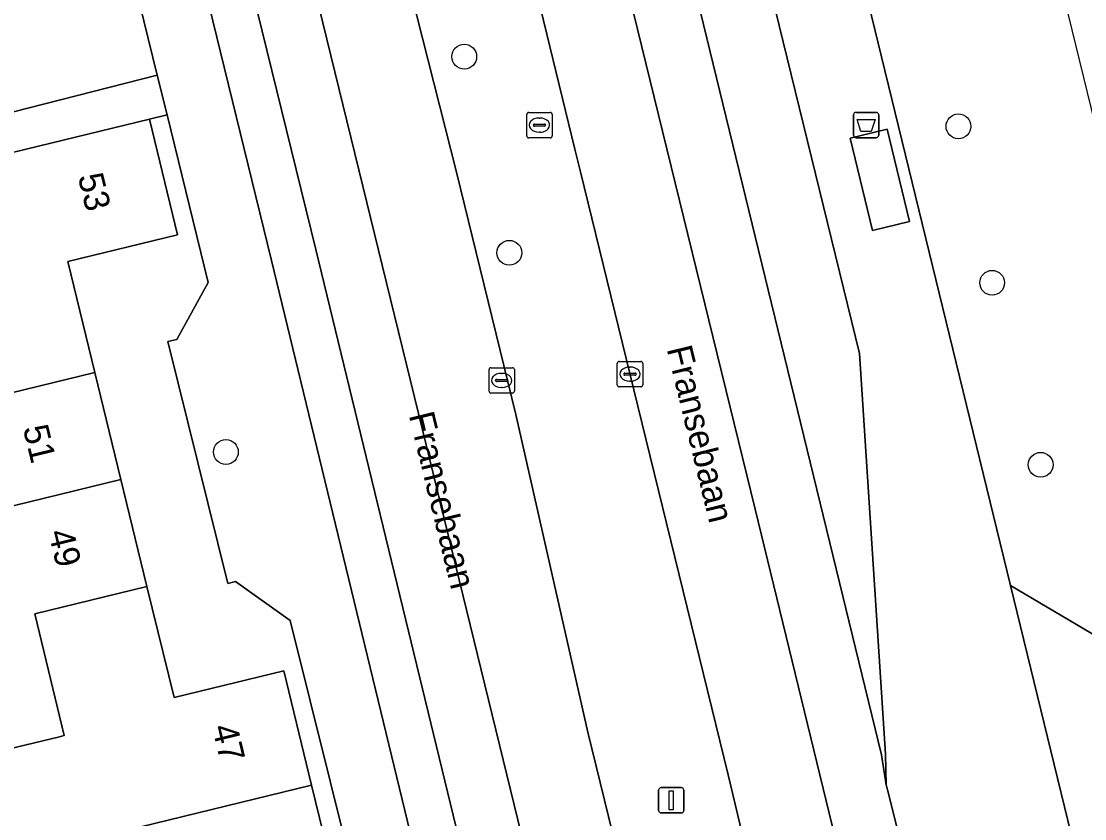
# Model space of a CAD drawing. Extents: x 158455 to 159797, y 387218 to 388672.
# Drawn here: x 159339.99 to 159381.93, y 387937.57 to 387969.03 of the extents above; entities that cross this region are included whole.
import ezdxf

# ---------------------------------------------------------------- set-up
doc = ezdxf.new("R2010")
doc.units = 0
for name, color, linetype in [('IMGEO_Afvalbak', 7, 'Continuous'), ('IMGEO_Berm_groen', 7, 'Continuous'), ('IMGEO_Boom', 7, 'Continuous'), ('IMGEO_Erf', 7, 'Continuous'), ('IMGEO_Groenvoorziening', 7, 'Continuous'), ('IMGEO_Kolk', 7, 'Continuous'), ('IMGEO_Lichtmast', 7, 'Continuous'), ('IMGEO_Openbare_ruimte_label', 7, 'Continuous'), ('IMGEO_Pand', 7, 'Continuous'), ('IMGEO_Pand_nummerreeks', 7, 'Continuous'), ('IMGEO_Pand_vergunning_verleend', 7, 'Continuous'), ('IMGEO_Parkeervlak_open', 7, 'Continuous'), ('IMGEO_Rijbaan_lokaal_gesloten', 7, 'Continuous'), ('IMGEO_Rioolput', 7, 'Continuous'), ('IMGEO_Voetpad_gesloten', 7, 'Continuous'), ('IMGEO_Voetpad_open', 7, 'Continuous')]:
    doc.layers.add(name, color=color, linetype=linetype)

msp = doc.modelspace()

# ---------------------------------------------------------------- linework, layer by layer
at = {"layer": 'IMGEO_Afvalbak'}
for p, q in [((159372.818, 387964.534), (159372.818, 387965.334)), ((159372.818, 387965.334), (159372.818, 387964.534)), ((159372.918, 387965.434), (159373.708, 387965.434)), ((159373.708, 387965.434), (159372.918, 387965.434)), ((159373.808, 387965.334), (159373.808, 387964.534)), ((159373.808, 387964.534), (159373.808, 387965.334)), ((159373.708, 387964.434), (159372.918, 387964.434)), ((159372.918, 387964.434), (159373.708, 387964.434))]:
    msp.add_line(p, q, dxfattribs=at)
msp.add_lwpolyline([(159372.961, 387965.148), (159373.665, 387965.148), (159373.516, 387964.678), (159373.11, 387964.678), (159372.961, 387965.148)], dxfattribs=at)
for centre, start, end in [((159372.918, 387965.334), 90, 180), ((159372.918, 387965.334), 90, 180), ((159373.708, 387965.334), 0, 90), ((159373.708, 387965.334), 360, 90), ((159372.918, 387964.534), 180, 270), ((159372.918, 387964.534), 180, 270), ((159373.708, 387964.534), 270, 0), ((159373.708, 387964.534), 270, 0)]:
    msp.add_arc(centre, 0.1, start, end, dxfattribs=at)
at = {"layer": 'IMGEO_Berm_groen'}
for points in [[(159356.208, 387986.899), (159351.502, 387985.752), (159355.373, 387970.136), (159357.165, 387963.076), (159359.493, 387953.521), (159362.344, 387940.982), (159368.055, 387917.654)], [(159374.487, 387911.544), (159367.878, 387939.305), (159364.152, 387954.494), (159362.046, 387963.082), (159361.828, 387963.977), (159360.1, 387971.07), (159356.208, 387986.899)]]:
    msp.add_lwpolyline(points, dxfattribs=at)
at = {"layer": 'IMGEO_Boom'}
for centre in [(159357.465, 387967.631), (159376.955, 387964.881), (159359.245, 387959.896), (159378.284, 387958.712), (159348.065, 387952.038), (159380.197, 387951.533)]:
    msp.add_circle(centre, 0.489, dxfattribs=at)
at = {"layer": 'IMGEO_Erf'}
for points in [[(159428.999, 387999.584), (159428.899, 388000), (159427.598, 388005.41), (159424.429, 388004.676), (159425.57, 388000), (159425.72, 387999.387), (159401.26, 387993.403), (159395.063, 387991.886), (159393.786, 387997.106), (159393.25, 387999.675), (159367.637, 387993.397), (159379.01, 387946.775), (159402.496, 387932.887), (159463.241, 387947.593), (159472.802, 387979.182), (159455.298, 387984.465), (159438.688, 387989.478)], [(159347.369, 387958.717), (159345.743, 387965.334), (159345.046, 387965.164), (159346.157, 387960.606), (159341.828, 387959.55), (159342.894, 387955.179), (159343.923, 387950.955), (159344.953, 387946.731), (159346.019, 387942.358), (159350.345, 387943.412), (159351.446, 387938.895), (159352.547, 387934.382)], [(159358.437, 387913.132), (159356.986, 387919.079), (159354.849, 387920.601), (159354.549, 387920.541), (159352.145, 387930.346), (159352.465, 387930.376), (159353.767, 387932.662), (159350.597, 387945.394), (159348.44, 387946.926), (159348.141, 387946.846), (159345.776, 387956.401), (159346.126, 387956.481), (159347.369, 387958.717)]]:
    msp.add_lwpolyline(points, dxfattribs=at)
at = {"layer": 'IMGEO_Groenvoorziening'}
for points in [[(159472.802, 387979.182), (159463.241, 387947.593), (159402.496, 387932.887), (159379.01, 387946.775)], [(159379.01, 387946.775), (159381.667, 387935.881)]]:
    msp.add_lwpolyline(points, dxfattribs=at)
at = {"layer": 'IMGEO_Kolk'}
for p, q in [((159363.5, 387954.682), (159363.5, 387955.534)), ((159363.575, 387955.608), (159364.427, 387955.608)), ((159364.501, 387955.534), (159364.501, 387954.682)), ((159358.444, 387954.434), (159358.444, 387955.286)), ((159358.519, 387955.36), (159359.371, 387955.36)), ((159358.932, 387955.14), (159358.957, 387955.14)), ((159359.445, 387955.286), (159359.445, 387954.434)), ((159363.759, 387955.102), (159363.759, 387955.114)), ((159364.197, 387955.065), (159363.799, 387955.065)), ((159363.802, 387955.151), (159364.2, 387955.151)), ((159363.988, 387955.388), (159364.013, 387955.388)), ((159364.243, 387955.114), (159364.243, 387955.102)), ((159358.703, 387954.854), (159358.703, 387954.866)), ((159359.141, 387954.817), (159358.743, 387954.817)), ((159358.746, 387954.903), (159359.144, 387954.903)), ((159359.187, 387954.866), (159359.187, 387954.854)), ((159364.011, 387954.828), (159363.986, 387954.828)), ((159359.371, 387954.36), (159358.519, 387954.36)), ((159358.955, 387954.58), (159358.93, 387954.58)), ((159364.427, 387954.608), (159363.575, 387954.608))]:
    msp.add_line(p, q, dxfattribs=at)
for points in [[(159363.5, 387954.682), (159363.5, 387955.534)], [(159363.575, 387955.608), (159364.427, 387955.608)], [(159364.501, 387955.534), (159364.501, 387954.682)], [(159358.444, 387954.434), (159358.444, 387955.286)], [(159358.519, 387955.36), (159359.371, 387955.36)], [(159359.445, 387955.286), (159359.445, 387954.434)], [(159359.371, 387954.36), (159358.519, 387954.36)], [(159364.427, 387954.608), (159363.575, 387954.608)]]:
    msp.add_lwpolyline(points, dxfattribs=at)
for centre, radius, start, end in [((159363.577, 387955.532), 0.0765, 91.552, 178.448), ((159363.577, 387955.532), 0.0765, 91.552, 178.448), ((159364.425, 387955.532), 0.0765, 1.552, 88.448), ((159364.425, 387955.532), 0.0765, 1.552, 88.448), ((159358.521, 387955.284), 0.0765, 91.552, 178.448), ((159358.521, 387955.284), 0.0765, 91.552, 178.448), ((159359.369, 387955.284), 0.0765, 1.552, 88.448), ((159359.369, 387955.284), 0.0765, 1.552, 88.448), ((159363.799, 387955.111), 0.0403, 85.8775, 175.7526), ((159363.796, 387955.101), 0.0366, 178.938, 274.7102), ((159364.2, 387955.108), 0.043, 264.8664, 352.4533), ((159364.204, 387955.113), 0.0386, 1.7309, 96.639), ((159358.743, 387954.863), 0.0403, 85.8775, 175.7526), ((159358.74, 387954.853), 0.0366, 178.938, 274.7102), ((159359.144, 387954.86), 0.043, 264.8664, 352.4533), ((159359.148, 387954.865), 0.0386, 1.7309, 96.639), ((159363.577, 387954.684), 0.0765, 181.552, 268.448), ((159363.577, 387954.684), 0.0765, 181.552, 268.448), ((159364.425, 387954.684), 0.0765, 271.552, 358.448), ((159364.425, 387954.684), 0.0765, 271.552, 358.448), ((159358.521, 387954.436), 0.0765, 181.552, 268.448), ((159358.521, 387954.436), 0.0765, 181.552, 268.448), ((159359.369, 387954.436), 0.0765, 271.552, 358.448), ((159359.369, 387954.436), 0.0765, 271.552, 358.448)]:
    msp.add_arc(centre, radius, start, end, dxfattribs=at)
for centre, major_axis, ratio, start_param, end_param in [((159358.931, 387954.86), (-0.387, 0.002), 0.722429, 4.712389, 7.853982), ((159358.956, 387954.86), (-0.39, 0.002), 0.717154, 1.570796, 4.712389), ((159363.987, 387955.108), (-0.387, 0.002), 0.722429, 4.712389, 7.853982), ((159364.012, 387955.108), (-0.39, 0.002), 0.717154, 1.570796, 4.712389)]:
    msp.add_ellipse(centre, major_axis=major_axis, ratio=ratio, start_param=start_param, end_param=end_param, dxfattribs=at)
at = {"layer": 'IMGEO_Lichtmast'}
for p, q in [((159365.131, 387937.9), (159365.131, 387938.7)), ((159365.131, 387938.7), (159365.131, 387937.9)), ((159365.231, 387938.8), (159366.021, 387938.8)), ((159366.021, 387938.8), (159365.231, 387938.8)), ((159366.121, 387938.7), (159366.121, 387937.9)), ((159366.121, 387937.9), (159366.121, 387938.7)), ((159366.021, 387937.8), (159365.231, 387937.8)), ((159365.231, 387937.8), (159366.021, 387937.8))]:
    msp.add_line(p, q, dxfattribs=at)
msp.add_lwpolyline([(159365.551, 387938.675), (159365.701, 387938.675), (159365.701, 387937.925), (159365.551, 387937.925), (159365.551, 387938.675)], dxfattribs=at)
for centre, start, end in [((159365.231, 387938.7), 90, 180), ((159365.231, 387938.7), 90, 180), ((159366.021, 387938.7), 0, 90), ((159366.021, 387938.7), 360, 90), ((159365.231, 387937.9), 180, 270), ((159365.231, 387937.9), 180, 270), ((159366.021, 387937.9), 270, 0), ((159366.021, 387937.9), 270, 0)]:
    msp.add_arc(centre, 0.1, start, end, dxfattribs=at)
at = {"layer": 'IMGEO_Pand'}
for points in [[(159336.452, 387969.936), (159337.722, 387964.951), (159345.359, 387966.895), (159344.131, 387971.891)], [(159342.894, 387955.179), (159341.828, 387959.55), (159346.157, 387960.606), (159345.046, 387965.164), (159340.189, 387963.98), (159336.083, 387962.979), (159332.391, 387962.079), (159333.469, 387957.657), (159337.346, 387958.688), (159338.464, 387954.099)], [(159334.881, 387948.75), (159343.923, 387950.955), (159342.894, 387955.179), (159338.464, 387954.099), (159337.346, 387958.688), (159333.469, 387957.657), (159332.756, 387957.467)], [(159340.524, 387945.651), (159344.953, 387946.731), (159343.923, 387950.955), (159334.881, 387948.75), (159337.077, 387939.741), (159337.983, 387939.959), (159341.456, 387940.795), (159341.693, 387940.853)], [(159350.345, 387943.412), (159346.019, 387942.358), (159344.953, 387946.731), (159340.524, 387945.651), (159341.693, 387940.853), (159341.456, 387940.795), (159337.983, 387939.959), (159338.971, 387935.855), (159342.454, 387936.704), (159351.446, 387938.895)], [(159343.499, 387932.417), (159343.639, 387932.451), (159344.768, 387927.822), (159349.292, 387928.925), (159348.219, 387933.327), (159352.547, 387934.382), (159351.446, 387938.895), (159342.454, 387936.704)]]:
    msp.add_lwpolyline(points, close=True, dxfattribs=at)
at = {"layer": 'IMGEO_Pand_vergunning_verleend'}
msp.add_lwpolyline([(159378.692, 387979.931), (159384.522, 387981.356), (159384.221, 387982.588), (159394.652, 387985.138), (159395.089, 387983.353), (159396.026, 387983.582), (159400.352, 387965.883), (159412.597, 387968.876), (159411.788, 387972.183), (159442.336, 387979.65), (159443.664, 387974.219), (159453.303, 387976.575), (159456.744, 387962.497), (159453.593, 387961.727), (159455.579, 387953.602), (159406.123, 387941.513), (159403.843, 387950.841), (159390.111, 387947.484), (159386.255, 387963.261), (159382.964, 387962.456)], close=True, dxfattribs=at)
at = {"layer": 'IMGEO_Parkeervlak_open'}
for points in [[(159351.618, 387960.019), (159346.207, 387982.018)], [(159345.149, 387978.848), (159345.234, 387978.51), (159349.862, 387959.591), (159359.122, 387921.411)], [(159361.781, 387918.113), (159351.618, 387960.019)]]:
    msp.add_lwpolyline(points, dxfattribs=at)
msp.add_lwpolyline([(159332.391, 387962.079), (159336.083, 387962.979), (159340.189, 387963.98), (159345.046, 387965.164), (159345.743, 387965.334), (159345.359, 387966.895), (159337.722, 387964.951), (159335.178, 387964.304), (159327.638, 387962.38), (159325.137, 387961.765), (159319.768, 387960.446), (159317.559, 387959.903), (159317.774, 387959.029), (159318.94, 387959.316), (159319.986, 387959.572), (159320.148, 387958.95), (159324.811, 387960.098)], close=True, dxfattribs=at)
at = {"layer": 'IMGEO_Rijbaan_lokaal_gesloten'}
for points in [[(159368.055, 387917.654), (159362.344, 387940.982), (159359.493, 387953.521), (159357.165, 387963.076), (159355.373, 387970.136), (159351.502, 387985.752), (159351.146, 387987.177), (159350.787, 387988.69), (159348.44, 387998.025), (159347.955, 388000), (159345.792, 388008.805), (159343.724, 388017.209), (159342.366, 388022.729), (159336.877, 388045.035), (159326.76, 388086.491), (159323.241, 388101.11), (159322.963, 388102.264), (159321.53, 388108.217)], [(159327.509, 388104.42), (159328.039, 388102.276), (159334.313, 388076.91), (159334.418, 388076.48), (159342.344, 388044.018), (159347.23, 388023.977), (159348.562, 388018.511), (159350.655, 388009.927), (159353.055, 388000), (159353.254, 387999.173), (159355.526, 387989.843), (159356.208, 387986.899), (159360.1, 387971.07), (159361.828, 387963.977), (159362.046, 387963.082), (159364.152, 387954.494), (159367.878, 387939.305), (159374.487, 387911.544)], [(159326.578, 388072.512), (159341.796, 388010.372), (159339.46, 388009.847), (159341.851, 388000), (159343.286, 387994.065), (159345.612, 387994.616), (159348.668, 387982.132), (159351.567, 387970.272), (159355.817, 387952.917), (159363.608, 387921.02), (159365.326, 387913.868), (159365.801, 387911.236), (159365.991, 387909.757), (159366.155, 387907.319), (159366.055, 387905.603), (159365.834, 387903.739), (159365.671, 387902.656), (159365.206, 387900.599), (159364.58, 387898.514), (159364.294, 387897.677), (159363.186, 387895.344), (159362.464, 387894.175), (159364.535, 387890.821)], [(159380.292, 387913.432), (159379.459, 387917.109), (159377.273, 387926.093), (159376.693, 387928.477), (159374.195, 387938.571), (159374.107, 387938.907), (159373.916, 387940.091), (159363.078, 387984.613), (159362.733, 387986.064), (159360.406, 387995.247), (159359.246, 388000), (159358.111, 388004.648)], [(159375.144, 387924.284), (159368.932, 387949.781), (159359.814, 387987.023), (159357.645, 387995.976), (159355.666, 388004.082)], [(159355.666, 388004.082), (159357.645, 387995.976), (159359.814, 387987.023), (159368.932, 387949.781), (159375.144, 387924.284)], [(159363.608, 387921.02), (159355.817, 387952.917), (159351.567, 387970.272), (159348.668, 387982.132), (159345.612, 387994.616), (159343.286, 387994.065), (159343.361, 387993.755), (159343.388, 387993.611), (159344.947, 387987.235), (159345.683, 387984.326), (159346.159, 387982.323)], [(159346.207, 387982.018), (159351.618, 387960.019), (159361.781, 387918.113), (159363.027, 387912.98)]]:
    msp.add_lwpolyline(points, dxfattribs=at)
msp.add_lwpolyline([(159374.107, 387938.907), (159374.084, 387940.118), (159373.058, 387955.922), (159368.313, 387975.317), (159363.078, 387984.613), (159373.916, 387940.091)], close=True, dxfattribs=at)
at = {"layer": 'IMGEO_Rioolput'}
for p, q in [((159359.931, 387964.504), (159359.931, 387965.356)), ((159360.006, 387965.43), (159360.858, 387965.43)), ((159360.419, 387965.21), (159360.444, 387965.21)), ((159360.932, 387965.356), (159360.932, 387964.504)), ((159360.19, 387964.924), (159360.19, 387964.936)), ((159360.628, 387964.887), (159360.23, 387964.887)), ((159360.233, 387964.973), (159360.631, 387964.973)), ((159360.674, 387964.936), (159360.674, 387964.924)), ((159360.858, 387964.43), (159360.006, 387964.43)), ((159360.442, 387964.65), (159360.417, 387964.65))]:
    msp.add_line(p, q, dxfattribs=at)
for points in [[(159359.931, 387964.504), (159359.931, 387965.356)], [(159360.006, 387965.43), (159360.858, 387965.43)], [(159360.932, 387965.356), (159360.932, 387964.504)], [(159360.858, 387964.43), (159360.006, 387964.43)]]:
    msp.add_lwpolyline(points, dxfattribs=at)
for centre, radius, start, end in [((159360.008, 387965.354), 0.0765, 91.552, 178.448), ((159360.008, 387965.354), 0.0765, 91.552, 178.448), ((159360.856, 387965.354), 0.0765, 1.552, 88.448), ((159360.856, 387965.354), 0.0765, 1.552, 88.448), ((159360.23, 387964.933), 0.0403, 85.8775, 175.7526), ((159360.227, 387964.923), 0.0366, 178.938, 274.7102), ((159360.631, 387964.93), 0.043, 264.8664, 352.4533), ((159360.635, 387964.935), 0.0386, 1.7309, 96.639), ((159360.008, 387964.506), 0.0765, 181.552, 268.448), ((159360.008, 387964.506), 0.0765, 181.552, 268.448), ((159360.856, 387964.506), 0.0765, 271.552, 358.448), ((159360.856, 387964.506), 0.0765, 271.552, 358.448)]:
    msp.add_arc(centre, radius, start, end, dxfattribs=at)
for centre, major_axis, ratio, start_param, end_param in [((159360.418, 387964.93), (-0.387, 0.002), 0.722429, 4.712389, 7.853982), ((159360.443, 387964.93), (-0.39, 0.002), 0.717154, 1.570796, 4.712389)]:
    msp.add_ellipse(centre, major_axis=major_axis, ratio=ratio, start_param=start_param, end_param=end_param, dxfattribs=at)
at = {"layer": 'IMGEO_Voetpad_gesloten'}
msp.add_lwpolyline([(159374.139, 387964.771), (159372.681, 387964.416), (159373.57, 387960.773), (159375.027, 387961.128)], close=True, dxfattribs=at)
at = {"layer": 'IMGEO_Voetpad_open'}
for points in [[(159367.637, 387993.397), (159366.802, 387996.813), (159368.272, 387997.173), (159367.593, 388000), (159367.318, 388001.14), (159366.09, 388001.872), (159364.932, 388006.718), (159360.036, 388005.549), (159359.604, 388005.025), (159358.595, 388004.77), (159359.76, 388000), (159360.891, 387995.365), (159360.406, 387995.247), (159362.733, 387986.064), (159363.078, 387984.613), (159368.313, 387975.317), (159373.058, 387955.922), (159374.084, 387940.118), (159374.107, 387938.907), (159374.195, 387938.571), (159376.693, 387928.477), (159377.273, 387926.093), (159377.983, 387926.263), (159379.428, 387926.608)], [(159336.873, 387997.497), (159338.535, 387994.657), (159344.131, 387971.891), (159345.359, 387966.895), (159345.743, 387965.334), (159347.369, 387958.717), (159346.126, 387956.481), (159345.776, 387956.401), (159348.141, 387946.846), (159348.44, 387946.926), (159350.597, 387945.394), (159353.767, 387932.662), (159352.465, 387930.376), (159352.145, 387930.346), (159354.549, 387920.541), (159354.849, 387920.601), (159356.986, 387919.079), (159358.437, 387913.132)], [(159391.722, 387894.664), (159383.525, 387928.266), (159382.39, 387932.919), (159382.212, 387933.647), (159381.667, 387935.881), (159379.01, 387946.775), (159367.637, 387993.397)], [(159359.122, 387921.411), (159349.862, 387959.591), (159345.234, 387978.51), (159345.149, 387978.848)]]:
    msp.add_lwpolyline(points, dxfattribs=at)
msp.add_lwpolyline([(159374.139, 387964.771), (159375.027, 387961.128), (159373.57, 387960.773), (159372.681, 387964.416)], close=True, dxfattribs=at)

# ---------------------------------------------------------------- texts
at = {"layer": 'IMGEO_Openbare_ruimte_label'}
for rotation, p in [(283.7721, (159365.443, 387956.108)), (283.6472, (159355.275, 387953.494))]:
    msp.add_text('Fransebaan', height=1, rotation=rotation, dxfattribs=at).set_placement(p)
at = {"layer": 'IMGEO_Pand_nummerreeks'}
for s, rotation, p in [('53', 283.6986, (159342.219, 387962.911)), ('51', 283.7001, (159340.053, 387952.983)), ('49', 283.6992, (159341.056, 387948.869)), ('47', 283.7049, (159347.513, 387941.18))]:
    msp.add_text(s, height=1, rotation=rotation, dxfattribs=at).set_placement(p)

doc.saveas('drawing.dxf')
